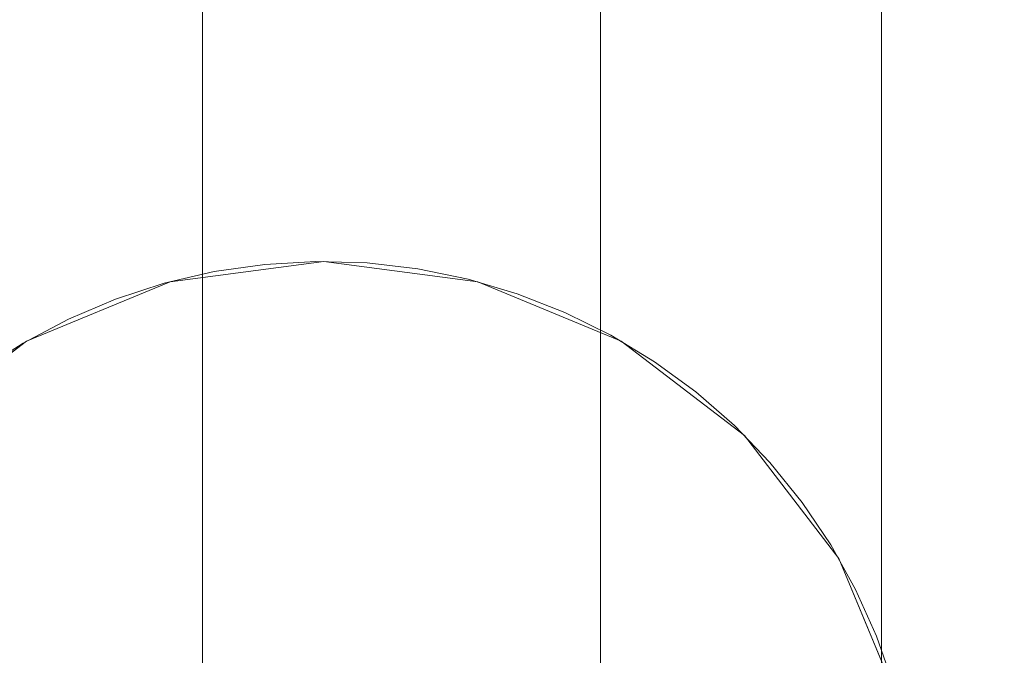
# Model space of a CAD drawing. Header units: inches. Extents: x -412 to -304, y -62 to 18.
# Tile 742 of 809: x -375.451 to -374.623, y 6.106 to 6.641. Entities that reach past the tile are written whole.
import ezdxf

# ---------------------------------------------------------------- set-up
doc = ezdxf.new("R2010")
doc.units = ezdxf.units.IN
doc.header["$LTSCALE"] = 32
doc.header["$MEASUREMENT"] = 0
for name, color, linetype, lineweight in [('Black', 7, 'Continuous', 18), ('DashLine', 7, 'Continuous', 13), ('Drawing', 7, 'Continuous', 18), ('Metal_1', 7, 'Continuous', 18), ('Metal_MP', 7, 'Continuous', 5), ('None', 7, 'Continuous', 18), ('SolidLine', 7, 'Continuous', 15), ('TFL_1', 7, 'Continuous', 13), ('Wood_1-H', 7, 'Continuous', 13), ('Wood_TBDDrawerbox', 7, 'Continuous', 18)]:
    doc.layers.add(name, color=color, linetype=linetype, lineweight=lineweight)

# ---------------------------------------------------------------- blocks, each defined once
blk = doc.blocks.new('Group-1')
at = {"layer": 'Metal_1', "invisible_edges": 13}
for points in [[(12.01969, -12.25197, 68.29528), (12.25591, -25.55906, 68.29528), (119.69685, -25.55906, 68.29528), (12.01969, -12.25197, 68.29528)], [(119.69685, -25.55906, 68.29528), (119.93307, -12.25197, 68.29528), (12.01969, -12.25197, 68.29528), (119.69685, -25.55906, 68.29528)], [(12.01969, -12.25197, 68.05906), (12.25591, -25.55906, 68.05906), (119.69685, -25.55906, 68.05906), (12.01969, -12.25197, 68.05906)], [(119.69685, -25.55906, 68.05906), (119.93307, -12.25197, 68.05906), (12.01969, -12.25197, 68.05906), (119.69685, -25.55906, 68.05906)]]:
    blk.add_3dface(points, dxfattribs=at)
blk = doc.blocks.new('Group-2')
at = {"layer": 'None'}
blk.add_blockref('Group-1', (0, 0), dxfattribs=at)
blk = doc.blocks.new('Group-3')
at = {"layer": 'None'}
blk.add_blockref('Group-2', (0, 0), dxfattribs=at)
blk = doc.blocks.new('SL Overhead (3D)')
at = {"layer": 'None'}
blk.add_blockref('Group-3', (0, 0), dxfattribs=at)
at = {"layer": 'Drawing', "color": 0, "flags": 1}
for tag in ['Tag', 'Catalog', 'Option1', 'Option2', 'Option3', 'Option4', 'Option5', 'Option6', 'Option7', 'Option8', 'Option9', 'Option10', 'Option11', 'Option12', 'Custom', 'FinishGroup', 'Discount', 'Item2', 'Item3', 'Item6', 'Item9', 'Item10', 'Item12', 'Item13', 'Item16', 'Item19', 'Item20', 'Item21', 'Item22', 'Item23', 'Item24', 'Item25', 'Item8', 'Item18', 'Item1', 'Item4', 'Item5', 'Item7', 'Item11', 'Item14', 'Item15', 'Item17']:
    blk.add_attdef(tag, (-52.52099, 19.41842), '', height=0.00709, dxfattribs=at)
blk = doc.blocks.new('Group-6')
at = {"layer": 'TFL_1'}
for points in [[(12.75787, -29.97244, 22.87402), (119.1752, -29.97244, 22.87402), (119.1752, -12.01969, 22.87402), (12.75787, -12.01969, 22.87402)], [(12.75787, -12.7874, 7.99213), (119.1752, -12.7874, 7.99213), (119.1752, -29.97244, 7.99213), (12.75787, -29.97244, 7.99213)], [(12.75787, -13.51575, 8.74016), (12.75787, -29.97244, 8.74016), (119.1752, -29.97244, 8.74016), (119.1752, -13.51575, 8.74016)], [(47.95472, -29.12598, 22.12598), (48.70276, -29.12598, 22.12598), (48.70276, -13.51575, 22.12598), (47.95472, -13.51575, 22.12598)], [(47.95472, -13.51575, 8.74016), (48.70276, -13.51575, 8.74016), (48.70276, -29.12598, 8.74016), (47.95472, -29.12598, 8.74016)], [(12.75787, -13.53543, 22.12598), (119.1752, -13.53543, 22.12598), (119.1752, -29.97244, 22.12598), (12.75787, -29.97244, 22.12598)]]:
    blk.add_3dface(points, dxfattribs=at)
for points, invisible_edges in [([(48.70276, -15.63623, 13.12839), (48.70276, -13.51575, 22.12598), (48.70276, -29.12598, 22.12598)], 9), ([(48.70276, -15.49438, 9.46912), (48.70276, -15.50834, 9.47096), (48.70276, -29.12598, 8.74016), (48.70276, -13.51575, 8.74016)], 10), ([(48.70276, -15.50834, 9.47096), (48.70276, -15.52209, 9.474), (48.70276, -29.12598, 8.74016)], 10), ([(48.70276, -15.52209, 9.474), (48.70276, -15.53552, 9.47824), (48.70276, -29.12598, 8.74016)], 10), ([(48.70276, -29.12598, 8.74016), (48.70276, -15.53552, 9.47824), (48.70276, -15.54853, 9.48363)], 9), ([(48.70276, -29.12598, 8.74016), (48.70276, -15.54853, 9.48363), (48.70276, -15.56102, 9.49013)], 9), ([(48.70276, -15.56102, 9.49013), (48.70276, -15.5729, 9.4977), (48.70276, -29.12598, 8.74016)], 10), ([(48.70276, -29.12598, 8.74016), (48.70276, -15.5729, 9.4977), (48.70276, -15.58407, 9.50627)], 9), ([(48.70276, -29.12598, 8.74016), (48.70276, -15.58407, 9.50627), (48.70276, -15.59445, 9.51578)], 9), ([(48.70276, -15.59445, 9.51578), (48.70276, -29.12598, 22.12598), (48.70276, -29.12598, 8.74016)], 9), ([(48.70276, -15.59445, 9.51578), (48.70276, -15.60397, 9.52616), (48.70276, -29.12598, 22.12598)], 10), ([(48.70276, -29.12598, 22.12598), (48.70276, -15.60397, 9.52616), (48.70276, -15.61254, 9.53734)], 9), ([(48.70276, -15.61254, 9.53734), (48.70276, -15.62011, 9.54921), (48.70276, -29.12598, 22.12598)], 10), ([(48.70276, -15.62011, 9.54921), (48.70276, -15.62661, 9.5617), (48.70276, -29.12598, 22.12598)], 10), ([(48.70276, -29.12598, 22.12598), (48.70276, -15.62661, 9.5617), (48.70276, -15.632, 9.57471)], 9), ([(48.70276, -15.632, 9.57471), (48.70276, -15.63623, 9.58814), (48.70276, -29.12598, 22.12598)], 10), ([(48.70276, -29.12598, 22.12598), (48.70276, -15.63928, 13.11464), (48.70276, -15.63623, 13.12839)], 9), ([(48.70276, -29.12598, 22.12598), (48.70276, -15.63623, 9.58814), (48.70276, -15.63928, 9.60189)], 9), ([(48.70276, -29.12598, 22.12598), (48.70276, -15.64112, 13.10068), (48.70276, -15.63928, 13.11464)], 9), ([(48.70276, -15.63928, 9.60189), (48.70276, -15.64112, 9.61585), (48.70276, -29.12598, 22.12598)], 10), ([(48.70276, -29.12598, 22.12598), (48.70276, -15.64112, 9.61585), (48.70276, -15.64173, 9.62992)], 9), ([(48.70276, -15.64173, 13.08661), (48.70276, -15.64112, 13.10068), (48.70276, -29.12598, 22.12598)], 10), ([(48.70276, -15.64173, 9.62992), (48.70276, -15.64173, 13.08661), (48.70276, -29.12598, 22.12598)], 10)]:
    blk.add_3dface(points, dxfattribs=dict(at, invisible_edges=invisible_edges))
blk = doc.blocks.new('Group-12')
at = {"layer": 'Wood_TBDDrawerbox'}
for points in [[(49.0374, -17.21654, 9.52756), (49.0374, -29.22441, 9.52756), (49.0374, -17.21654, 9.52756)], [(49.0374, -17.21654, 9.52756), (49.0374, -29.22441, 9.52756), (49.0374, -29.22441, 9.52756)], [(49.52953, -17.21654, 9.52756), (49.52953, -29.22441, 9.52756), (49.0374, -29.22441, 9.52756), (49.0374, -17.21654, 9.52756)], [(49.0374, -17.21654, 18.89764), (49.0374, -29.22441, 18.89764), (49.52953, -29.22441, 18.89764), (49.52953, -17.21654, 18.89764)], [(49.0374, -17.21654, 9.52756), (49.0374, -29.22441, 9.52756), (49.0374, -29.22441, 18.89764), (49.0374, -17.21654, 18.89764)], [(49.27362, -17.21654, 10.29528), (49.27362, -29.22441, 10.29528), (49.52953, -29.22441, 10.29528), (49.52953, -17.21654, 10.29528)], [(49.27362, -17.21654, 10.57087), (49.27362, -29.22441, 10.57087), (49.27362, -29.22441, 10.29528), (49.27362, -17.21654, 10.29528)], [(49.52953, -17.21654, 10.57087), (49.52953, -29.22441, 10.57087), (49.27362, -29.22441, 10.57087), (49.27362, -17.21654, 10.57087)], [(49.27362, -28.98819, 10.29528), (49.27362, -28.98819, 10.5315), (49.27362, -17.21654, 10.5315), (49.27362, -17.21654, 10.29528)], [(49.27362, -28.98819, 10.5315), (82.58071, -28.98819, 10.5315), (82.58071, -17.21654, 10.5315), (49.27362, -17.21654, 10.5315)]]:
    blk.add_3dface(points, dxfattribs=at)
at = {"layer": 'Wood_TBDDrawerbox', "invisible_edges": 8}
blk.add_3dface([(49.27362, -28.98819, 10.29528), (49.27362, -17.21654, 10.29528), (49.52953, -17.21654, 10.29528), (49.52953, -28.73228, 10.29528)], dxfattribs=at)
blk = doc.blocks.new('Group-15')
at = {"layer": 'None'}
for name in ['Group-6', 'Group-12']:
    blk.add_blockref(name, (0, 0), dxfattribs=at)
blk = doc.blocks.new('SL Hanging Credenza (3D)')
at = {"layer": 'None'}
blk.add_blockref('Group-15', (0, 0), dxfattribs=at)
at = {"layer": 'Drawing', "color": 0, "flags": 1}
for tag in ['Tag', 'Catalog', 'Option1', 'Option2', 'Option3', 'Option4', 'Option5', 'Option6', 'Option7', 'Option8', 'Option9', 'Option10', 'Option11', 'Option12', 'Custom', 'FinishGroup', 'Discount', 'Item2', 'Item3', 'Item6', 'Item9', 'Item10', 'Item12', 'Item13', 'Item16', 'Item19', 'Item20', 'Item21', 'Item22', 'Item23', 'Item24', 'Item25', 'Item8', 'Item18', 'Item1', 'Item4', 'Item5', 'Item7', 'Item11', 'Item14', 'Item15', 'Item17']:
    blk.add_attdef(tag, (-52.53083, 13.82393), '', height=0.00709, dxfattribs=at)
blk = doc.blocks.new('Group-17')
at = {"layer": 'Wood_1-H', "invisible_edges": 8}
blk.add_3dface([(-36.00394, -17.99213, 28.54121), (-34.54794, -16.53613, 27.70079), (34.54794, -16.53613, 27.70079), (36.00394, -17.99213, 28.54121)], dxfattribs=at)
at = {"layer": 'Wood_1-H'}
blk.add_3dface([(35.98494, -17.97313, 28.98079), (34.54794, -16.53613, 28.98079), (-34.54794, -16.53613, 28.98079), (-35.98494, -17.97313, 28.98079)], dxfattribs=at)
blk = doc.blocks.new('Group-20')
at = {"layer": 'Wood_1-H'}
for points in [[(-35.96494, 17.95313, 28.99879), (35.96494, 17.95313, 28.99879), (35.96494, -17.95313, 28.99879), (-35.96494, -17.95313, 28.99879)], [(-35.96494, 17.95313, 28.9791), (35.96494, 17.95313, 28.9791), (35.96494, -17.95313, 28.9791), (-35.96494, -17.95313, 28.9791)]]:
    blk.add_3dface(points, dxfattribs=at)
at = {"layer": 'None'}
blk.add_blockref('Group-17', (0, 0), dxfattribs=at)
blk = doc.blocks.new('MPConf-Glide (3D)')
at = {"layer": 'Metal_MP'}
for points, invisible_edges in [([(-0.12941, 0.48296, 0.25), (0.12941, 0.48296, 0.25), (0.48296, 0.12941, 0.25), (-0.12941, 0.48296, 0.25)], 15), ([(-0.12941, 0.48296, 0.25), (0.48296, 0.12941, 0.25), (0.48296, -0.12941, 0.25), (-0.12941, 0.48296, 0.25)], 15), ([(-0.12941, 0.48296, 0.25), (0.48296, -0.12941, 0.25), (-0.12941, -0.48296, 0.25), (-0.12941, 0.48296, 0.25)], 15), ([(-0.12941, 0.48296), (0.12941, 0.48296), (0.48296, 0.12941), (-0.12941, 0.48296)], 15), ([(-0.12941, 0.48296), (0.48296, 0.12941), (0.48296, -0.12941), (-0.12941, 0.48296)], 15), ([(-0.12941, 0.48296), (0.48296, -0.12941), (-0.12941, -0.48296), (-0.12941, 0.48296)], 15), ([(0.12941, 0.48296, 0.25), (0.25, 0.43301, 0.25), (0.35355, 0.35355, 0.25), (0.12941, 0.48296, 0.25)], 12), ([(0.12941, 0.48296, 0.25), (0.35355, 0.35355, 0.25), (0.48296, 0.12941, 0.25), (0.12941, 0.48296, 0.25)], 15), ([(0.12941, 0.48296), (0.25, 0.43301), (0.35355, 0.35355), (0.12941, 0.48296)], 12), ([(0.12941, 0.48296), (0.35355, 0.35355), (0.48296, 0.12941), (0.12941, 0.48296)], 15), ([(0.35355, 0.35355, 0.25), (0.43301, 0.25, 0.25), (0.48296, 0.12941, 0.25), (0.35355, 0.35355, 0.25)], 12), ([(0.35355, 0.35355), (0.43301, 0.25), (0.48296, 0.12941), (0.35355, 0.35355)], 12), ([(0.48296, 0.12941, 0.25), (0.5, 0, 0.25), (0.48296, -0.12941, 0.25), (0.48296, 0.12941, 0.25)], 12), ([(0.48296, 0.12941), (0.5, 0), (0.48296, -0.12941), (0.48296, 0.12941)], 12), ([(0.48296, -0.12941, 0.25), (0.12941, -0.48296, 0.25), (-0.12941, -0.48296, 0.25), (0.48296, -0.12941, 0.25)], 15), ([(0.48296, -0.12941), (0.12941, -0.48296), (-0.12941, -0.48296), (0.48296, -0.12941)], 15), ([(0.48296, -0.12941, 0.25), (0.35355, -0.35355, 0.25), (0.12941, -0.48296, 0.25), (0.48296, -0.12941, 0.25)], 15), ([(0.48296, -0.12941), (0.35355, -0.35355), (0.12941, -0.48296), (0.48296, -0.12941)], 15), ([(0.48296, -0.12941, 0.25), (0.43301, -0.25, 0.25), (0.35355, -0.35355, 0.25), (0.48296, -0.12941, 0.25)], 12), ([(0.48296, -0.12941), (0.43301, -0.25), (0.35355, -0.35355), (0.48296, -0.12941)], 12)]:
    blk.add_3dface(points, dxfattribs=dict(at, invisible_edges=invisible_edges))
for points in [[(0.25, 0.43301), (0.25, 0.43301, 0.25), (0.12941, 0.48296, 0.25), (0.12941, 0.48296)], [(0.35355, 0.35355), (0.35355, 0.35355, 0.25), (0.25, 0.43301, 0.25), (0.25, 0.43301)], [(0.43301, 0.25), (0.43301, 0.25, 0.25), (0.35355, 0.35355, 0.25), (0.35355, 0.35355)], [(0.48296, 0.12941), (0.48296, 0.12941, 0.25), (0.43301, 0.25, 0.25), (0.43301, 0.25)], [(0.5, 0), (0.5, 0, 0.25), (0.48296, 0.12941, 0.25), (0.48296, 0.12941)], [(0.48296, -0.12941), (0.48296, -0.12941, 0.25), (0.5, 0, 0.25), (0.5, 0)], [(0.43301, -0.25), (0.43301, -0.25, 0.25), (0.48296, -0.12941, 0.25), (0.48296, -0.12941)], [(0.35355, -0.35355), (0.35355, -0.35355, 0.25), (0.43301, -0.25, 0.25), (0.43301, -0.25)]]:
    blk.add_3dface(points, dxfattribs=at)
blk = doc.blocks.new('MP-Leg-502-89 (3D)')
at = {"layer": 'Metal_MP'}
for points, invisible_edges in [([(-19.82412, 0.49717, 1.8125), (-19.8667, 0.49076, 1.8125), (-19.57151, 0.45847, 1.8125)], 10), ([(-19.8667, 0.49076, 0.3125), (-19.8667, 0.49076, 1.8125), (-19.82412, 0.49717, 1.8125), (-19.82412, 0.49717, 0.3125)], 5), ([(-19.57151, 0.45847, 0.3125), (-19.8667, 0.49076, 0.3125), (-19.82412, 0.49717, 0.3125)], 9), ([(-19.57151, 0.45847, 1.8125), (-19.7381, 0.49892, 1.8125), (-19.78115, 0.4999, 1.8125), (-19.82412, 0.49717, 1.8125)], 9), ([(-19.82412, 0.49717, 0.3125), (-19.82412, 0.49717, 1.8125), (-19.78115, 0.4999, 1.8125), (-19.78115, 0.4999, 0.3125)], 5), ([(-19.82412, 0.49717, 0.3125), (-19.78115, 0.4999, 0.3125), (-19.7381, 0.49892, 0.3125), (-19.57151, 0.45847, 0.3125)], 12), ([(-19.78115, 0.4999, 0.3125), (-19.78115, 0.4999, 1.8125), (-19.7381, 0.49892, 1.8125), (-19.7381, 0.49892, 0.3125)], 5), ([(-19.6953, 0.49423, 1.8125), (-19.7381, 0.49892, 1.8125), (-19.57151, 0.45847, 1.8125)], 10), ([(-19.7381, 0.49892, 0.3125), (-19.7381, 0.49892, 1.8125), (-19.6953, 0.49423, 1.8125), (-19.6953, 0.49423, 0.3125)], 5), ([(-19.57151, 0.45847, 0.3125), (-19.7381, 0.49892, 0.3125), (-19.6953, 0.49423, 0.3125)], 9), ([(-19.46097, 0.39226, 1.8125), (-19.8667, 0.49076, 1.8125), (-19.90857, 0.48071, 1.8125), (-19.94941, 0.46709, 1.8125)], 9), ([(-19.94941, 0.46709, 0.3125), (-19.90857, 0.48071, 0.3125), (-19.8667, 0.49076, 0.3125), (-19.46097, 0.39226, 0.3125)], 12), ([(-19.90857, 0.48071, 0.3125), (-19.90857, 0.48071, 1.8125), (-19.8667, 0.49076, 1.8125), (-19.8667, 0.49076, 0.3125)], 5), ([(-19.8667, 0.49076, 1.8125), (-19.46097, 0.39226, 1.8125), (-19.49587, 0.41748, 1.8125)], 9), ([(-19.49587, 0.41748, 1.8125), (-19.53281, 0.43961, 1.8125), (-19.57151, 0.45847, 1.8125), (-19.8667, 0.49076, 1.8125)], 12), ([(-19.8667, 0.49076, 0.3125), (-19.57151, 0.45847, 0.3125), (-19.53281, 0.43961, 0.3125), (-19.49587, 0.41748, 0.3125)], 9), ([(-19.49587, 0.41748, 0.3125), (-19.46097, 0.39226, 0.3125), (-19.8667, 0.49076, 0.3125)], 10), ([(-19.57151, 0.45847, 1.8125), (-19.6117, 0.47394, 1.8125), (-19.65306, 0.48589, 1.8125), (-19.6953, 0.49423, 1.8125)], 8), ([(-19.6953, 0.49423, 0.3125), (-19.6953, 0.49423, 1.8125), (-19.65306, 0.48589, 1.8125), (-19.65306, 0.48589, 0.3125)], 5), ([(-19.6953, 0.49423, 0.3125), (-19.65306, 0.48589, 0.3125), (-19.6117, 0.47394, 0.3125), (-19.57151, 0.45847, 0.3125)], 8), ([(-19.94941, 0.46709, 0.3125), (-19.94941, 0.46709, 1.8125), (-19.90857, 0.48071, 1.8125), (-19.90857, 0.48071, 0.3125)], 5), ([(-19.65306, 0.48589, 0.3125), (-19.65306, 0.48589, 1.8125), (-19.6117, 0.47394, 1.8125), (-19.6117, 0.47394, 0.3125)], 5), ([(-19.6117, 0.47394, 0.3125), (-19.6117, 0.47394, 1.8125), (-19.57151, 0.45847, 1.8125), (-19.57151, 0.45847, 0.3125)], 5), ([(-19.94941, 0.46709, 1.8125), (-19.98894, 0.45001, 1.8125), (-19.46097, 0.39226, 1.8125)], 10), ([(-19.98894, 0.45001, 0.3125), (-19.98894, 0.45001, 1.8125), (-19.94941, 0.46709, 1.8125), (-19.94941, 0.46709, 0.3125)], 5), ([(-19.46097, 0.39226, 0.3125), (-19.98894, 0.45001, 0.3125), (-19.94941, 0.46709, 0.3125)], 9), ([(-19.57151, 0.45847, 0.3125), (-19.57151, 0.45847, 1.8125), (-19.53281, 0.43961, 1.8125), (-19.53281, 0.43961, 0.3125)], 5), ([(-19.98894, 0.45001, 1.8125), (-20.02685, 0.4296, 1.8125), (-19.46097, 0.39226, 1.8125)], 10), ([(-20.02685, 0.4296, 0.3125), (-20.02685, 0.4296, 1.8125), (-19.98894, 0.45001, 1.8125), (-19.98894, 0.45001, 0.3125)], 5), ([(-19.46097, 0.39226, 0.3125), (-20.02685, 0.4296, 0.3125), (-19.98894, 0.45001, 0.3125)], 9), ([(-19.53281, 0.43961, 0.3125), (-19.53281, 0.43961, 1.8125), (-19.49587, 0.41748, 1.8125), (-19.49587, 0.41748, 0.3125)], 5), ([(-19.36435, -0.29185, 1.8125), (-19.35702, -0.28428, 1.8125), (-20.02685, 0.4296, 1.8125), (-20.06286, 0.40599, 1.8125)], 10), ([(-20.06286, 0.40599, 0.3125), (-20.06286, 0.40599, 1.8125), (-20.02685, 0.4296, 1.8125), (-20.02685, 0.4296, 0.3125)], 5), ([(-20.06286, 0.40599, 0.3125), (-20.02685, 0.4296, 0.3125), (-19.35702, -0.28428, 0.3125), (-19.36435, -0.29185, 0.3125)], 10), ([(-20.02685, 0.4296, 1.8125), (-19.37102, 0.3, 1.8125), (-19.39832, 0.3333, 1.8125)], 9), ([(-19.39832, 0.3333, 1.8125), (-19.42837, 0.36413, 1.8125), (-19.46097, 0.39226, 1.8125), (-20.02685, 0.4296, 1.8125)], 12), ([(-20.02685, 0.4296, 1.8125), (-19.35702, -0.28428, 1.8125), (-19.36435, 0.29185, 1.8125), (-19.37102, 0.3, 1.8125)], 11), ([(-20.02685, 0.4296, 0.3125), (-19.46097, 0.39226, 0.3125), (-19.42837, 0.36413, 0.3125), (-19.39832, 0.3333, 0.3125)], 9), ([(-19.39832, 0.3333, 0.3125), (-19.37102, 0.3, 0.3125), (-20.02685, 0.4296, 0.3125)], 10), ([(-19.37102, 0.3, 0.3125), (-19.36435, 0.29185, 0.3125), (-19.35702, -0.28428, 0.3125), (-20.02685, 0.4296, 0.3125)], 14), ([(-19.49587, 0.41748, 0.3125), (-19.49587, 0.41748, 1.8125), (-19.46097, 0.39226, 1.8125), (-19.46097, 0.39226, 0.3125)], 5), ([(-20.06286, 0.40599, 1.8125), (-20.09671, 0.37938, 1.8125), (-19.36435, -0.29185, 1.8125)], 10), ([(-20.09671, 0.37938, 0.3125), (-20.09671, 0.37938, 1.8125), (-20.06286, 0.40599, 1.8125), (-20.06286, 0.40599, 0.3125)], 5), ([(-19.36435, -0.29185, 0.3125), (-20.09671, 0.37938, 0.3125), (-20.06286, 0.40599, 0.3125)], 9), ([(-19.46097, 0.39226, 0.3125), (-19.46097, 0.39226, 1.8125), (-19.42837, 0.36413, 1.8125), (-19.42837, 0.36413, 0.3125)], 5), ([(-19.37102, -0.3, 1.8125), (-19.36435, -0.29185, 1.8125), (-20.09671, 0.37938, 1.8125), (-20.12814, 0.34995, 1.8125)], 10), ([(-20.12814, 0.34995, 0.3125), (-20.12814, 0.34995, 1.8125), (-20.09671, 0.37938, 1.8125), (-20.09671, 0.37938, 0.3125)], 5), ([(-20.12814, 0.34995, 0.3125), (-20.09671, 0.37938, 0.3125), (-19.36435, -0.29185, 0.3125), (-19.37102, -0.3, 0.3125)], 10), ([(-20.12814, 0.34995, 1.8125), (-20.15692, 0.31793, 1.8125), (-19.37102, -0.3, 1.8125)], 10), ([(-20.15692, 0.31793, 0.3125), (-20.15692, 0.31793, 1.8125), (-20.12814, 0.34995, 1.8125), (-20.12814, 0.34995, 0.3125)], 5), ([(-19.37102, -0.3, 0.3125), (-20.15692, 0.31793, 0.3125), (-20.12814, 0.34995, 0.3125)], 9), ([(-19.37102, -0.3, 1.8125), (-20.15692, 0.31793, 1.8125), (-20.18284, 0.28355, 1.8125)], 9), ([(-20.18284, 0.28355, 0.3125), (-20.18284, 0.28355, 1.8125), (-20.15692, 0.31793, 1.8125), (-20.15692, 0.31793, 0.3125)], 5), ([(-20.18284, 0.28355, 0.3125), (-20.15692, 0.31793, 0.3125), (-19.37102, -0.3, 0.3125)], 10), ([(-19.37102, -0.3, 1.8125), (-20.18284, 0.28355, 1.8125), (-20.20571, 0.24707, 1.8125)], 9), ([(-20.20571, 0.24707, 0.3125), (-20.20571, 0.24707, 1.8125), (-20.18284, 0.28355, 1.8125), (-20.18284, 0.28355, 0.3125)], 5), ([(-20.20571, 0.24707, 0.3125), (-20.18284, 0.28355, 0.3125), (-19.37102, -0.3, 0.3125)], 10), ([(-19.37102, -0.3, 1.8125), (-20.20571, 0.24707, 1.8125), (-20.22536, 0.20876, 1.8125), (-20.24163, 0.16889, 1.8125)], 9), ([(-20.24163, 0.16889, 0.3125), (-20.22536, 0.20876, 0.3125), (-20.20571, 0.24707, 0.3125), (-19.37102, -0.3, 0.3125)], 12), ([(-20.22536, 0.20876, 0.3125), (-20.22536, 0.20876, 1.8125), (-20.20571, 0.24707, 1.8125), (-20.20571, 0.24707, 0.3125)], 5), ([(-20.24163, 0.16889, 1.8125), (-20.25442, 0.12778, 1.8125), (-19.37102, -0.3, 1.8125)], 10), ([(-19.37102, -0.3, 0.3125), (-20.25442, 0.12778, 0.3125), (-20.24163, 0.16889, 0.3125)], 9), ([(-20.25442, 0.12778, 1.8125), (-20.26362, 0.08572, 1.8125), (-20.26917, 0.04302, 1.8125), (-19.37102, -0.3, 1.8125)], 12), ([(-19.37102, -0.3, 0.3125), (-20.26917, 0.04302, 0.3125), (-20.26362, 0.08572, 0.3125), (-20.25442, 0.12778, 0.3125)], 9), ([(-19.37102, -0.3, 1.8125), (-20.26917, 0.04302, 1.8125), (-20.27102, 0, 1.8125), (-20.26917, -0.04302, 1.8125)], 9), ([(-20.26917, -0.04302, 0.3125), (-20.27102, 0, 0.3125), (-20.26917, 0.04302, 0.3125), (-19.37102, -0.3, 0.3125)], 12), ([(-19.37102, -0.3, 1.8125), (-20.26917, -0.04302, 1.8125), (-20.26362, -0.08572, 1.8125), (-20.25442, -0.12778, 1.8125)], 9), ([(-20.25442, -0.12778, 0.3125), (-20.26362, -0.08572, 0.3125), (-20.26917, -0.04302, 0.3125), (-19.37102, -0.3, 0.3125)], 12)]:
    blk.add_3dface(points, dxfattribs=dict(at, invisible_edges=invisible_edges))
at = {"layer": 'Metal_MP', "color": 7, "rotation": 90}
blk.add_blockref('MPConf-Glide (3D)', (-19.77102, 0), dxfattribs=at)
blk = doc.blocks.new('MPHtAdjLeg-16-NoCable (3D)')
at = {"layer": 'DashLine', "color": 7, "rotation": 59.99999999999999}
blk.add_blockref('MP-Leg-502-89 (3D)', (0, 0), dxfattribs=at)
blk = doc.blocks.new('MpHtAdjBase-3 (3D)')
at = {"layer": 'Black', "color": 7}
blk.add_blockref('MPHtAdjLeg-16-NoCable (3D)', (-21.55512, 0), dxfattribs=at)
blk = doc.blocks.new('Group-23')
at = {"layer": 'None'}
blk.add_blockref('Group-20', (0, 0), dxfattribs=at)
at = {"layer": 'SolidLine', "color": 7}
blk.add_blockref('MpHtAdjBase-3 (3D)', (0, 0), dxfattribs=at)
blk = doc.blocks.new('MP Ht Adju Rect Table (3D)')
at = {"layer": 'None'}
blk.add_blockref('Group-23', (0, 0), dxfattribs=at)
at = {"layer": 'Drawing', "color": 0, "flags": 1}
for tag in ['Tag', 'Catalog', 'Option1', 'Option2', 'Option3', 'Option4', 'Option5', 'Option6', 'Option7', 'Option8', 'Option9', 'Option10', 'Option11', 'Option12', 'Custom', 'FinishGroup', 'Discount', 'Item2', 'Item3', 'Item6', 'Item9', 'Item10', 'Item12', 'Item13', 'Item16', 'Item19', 'Item20', 'Item21', 'Item22', 'Item23', 'Item24', 'Item25', 'Item8', 'Item18', 'Item1', 'Item4', 'Item5', 'Item7', 'Item11', 'Item14', 'Item15', 'Item17']:
    blk.add_attdef(tag, (-16.60664, -46.53056), '', height=0.00709, dxfattribs=at)

msp = doc.modelspace()

# ---------------------------------------------------------------- block references
at = {"layer": 'Drawing'}
for name in ['SL Hanging Credenza (3D)', 'SL Overhead (3D)']:
    msp.add_blockref(name, (-424, 30), dxfattribs=at)
at = {"layer": 'Drawing', "rotation": 270}
msp.add_blockref('MP Ht Adju Rect Table (3D)', (-358.07283, -25.50309), dxfattribs=at)

doc.saveas('drawing.dxf')
